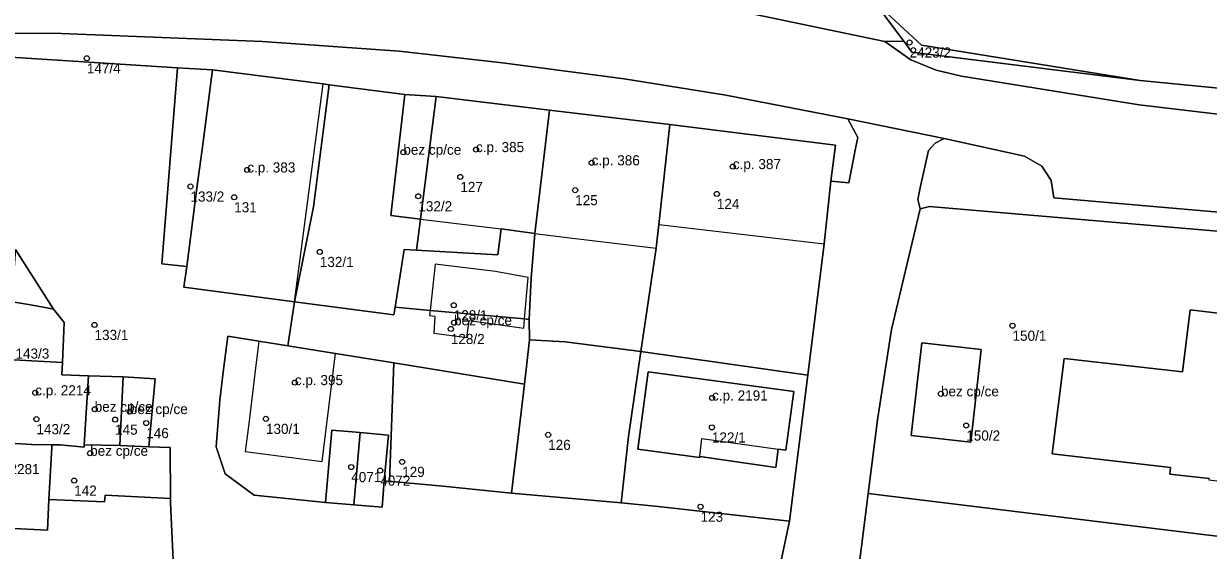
# Model space of a CAD drawing. Extents: x -878211 to -870363, y -1058464 to -1052522.
# Drawn here: x -874309.6 to -874192.6, y -1055893.9 to -1055841.9 of the extents above; entities that cross this region are included whole.
import ezdxf

# ---------------------------------------------------------------- set-up
doc = ezdxf.new("R2010")
doc.units = 0
for name, color, linetype in [('Vrstva 50', 7, 'Continuous'), ('Vrstva 51', 7, 'Continuous'), ('Vrstva 52', 7, 'Continuous')]:
    doc.layers.add(name, color=color, linetype=linetype)

msp = doc.modelspace()

# ---------------------------------------------------------------- linework, layer by layer
at = {"layer": 'Vrstva 50'}
for centre in [(-874222.07, -1055843.72994), (-874303.38, -1055845.28994), (-874272.1, -1055854.56994), (-874264.92, -1055854.30994), (-874253.49, -1055855.61994), (-874287.53, -1055856.31994), (-874239.54, -1055855.98994), (-874293.14, -1055857.95994), (-874266.47, -1055857.00994), (-874288.82, -1055859.01994), (-874270.62, -1055858.91994), (-874255.12, -1055858.31994), (-874241.12, -1055858.68994), (-874280.36, -1055864.41994), (-874267.12, -1055869.68994), (-874302.62, -1055871.62994), (-874267.41, -1055872.02994), (-874267.09, -1055871.41994), (-874211.9, -1055871.70994), (-874282.82, -1055877.32994), (-874308.48, -1055878.33994), (-874241.59, -1055878.84994), (-874218.97, -1055878.43994), (-874302.6, -1055879.95994), (-874299.13, -1055880.18994), (-874308.36, -1055880.93994), (-874300.59, -1055880.98994), (-874297.51, -1055881.32994), (-874285.68, -1055880.90994), (-874257.79, -1055882.48994), (-874241.61, -1055881.75994), (-874216.47, -1055881.56994), (-874303.05, -1055884.30994), (-874277.25, -1055885.66994), (-874274.38, -1055886.01994), (-874272.22, -1055885.15994), (-874304.63, -1055887.00994), (-874242.73, -1055889.58994)]:
    msp.add_circle(centre, 0.25, dxfattribs=at)
at = {"layer": 'Vrstva 51'}
for points in [[(-874189.45, -1055806.37), (-874201.9, -1055798.94), (-874208.95, -1055807.62), (-874203.65, -1055811.6), (-874207.74, -1055817.2), (-874205.39, -1055827.97), (-874206.44, -1055836.87), (-874207.93, -1055836.71), (-874208.19, -1055838.63), (-874209.23, -1055838.52), (-874210.31, -1055838.86), (-874211.99, -1055838.65), (-874212.86, -1055838.08), (-874220.66, -1055837.11), (-874225.65, -1055839.6), (-874220.89, -1055843.99), (-874199.27, -1055847.49), (-874190.86, -1055848.31)], [(-874017.45, -1055833.01), (-874086.59, -1055848.93), (-874091.07, -1055849.99), (-874118.08, -1055856.13), (-874126.28, -1055856.69), (-874133.86, -1055856.86), (-874136.87, -1055856.78), (-874148.02, -1055855.99), (-874199.37, -1055849.89), (-874216.93, -1055847.06), (-874219.46, -1055846.45), (-874221.94, -1055845.43), (-874224.52, -1055843.62), (-874242.82, -1055839.82), (-874244.88, -1055840.82), (-874246.66, -1055840.96), (-874247.29, -1055840.94), (-874258.13, -1055839.2), (-874272.7, -1055836.65), (-874281.42, -1055834.99), (-874291.35, -1055833.53), (-874299.21, -1055833.03), (-874312.79, -1055832.82)], [(-874242.82, -1055839.82), (-874224.52, -1055843.62), (-874222.65, -1055843.6), (-874225.65, -1055839.6)], [(-874317.18, -1055842.79), (-874305.93, -1055842.85), (-874286.03, -1055843.63), (-874272.53, -1055844.6), (-874262.31, -1055845.73), (-874250.28, -1055847.31), (-874240.24, -1055848.94), (-874228.18, -1055851.26), (-874218.64, -1055853.21), (-874210.73, -1055854.96), (-874209.01, -1055855.95), (-874208.08, -1055857.35), (-874207.8, -1055859.09), (-874163.52, -1055862.93)], [(-874311.98, -1055845.12), (-874294.41, -1055846.22), (-874290.97, -1055846.43), (-874280.01, -1055847.83), (-874279.44, -1055847.9), (-874271.96, -1055848.88), (-874268.86, -1055849.08), (-874257.67, -1055850.41), (-874245.76, -1055851.83), (-874229.38, -1055853.89), (-874229.86, -1055857.43), (-874228.08, -1055857.58), (-874227.37, -1055854.03), (-874227.18, -1055853.13), (-874228.18, -1055851.26), (-874240.24, -1055848.94), (-874250.28, -1055847.31), (-874262.31, -1055845.73), (-874272.53, -1055844.6), (-874286.03, -1055843.63), (-874305.93, -1055842.85), (-874317.18, -1055842.79)], [(-874190.86, -1055848.31), (-874199.27, -1055847.49), (-874221.84, -1055844.69), (-874222.65, -1055843.6), (-874224.52, -1055843.62), (-874221.94, -1055845.43), (-874219.46, -1055846.45), (-874216.93, -1055847.06), (-874199.37, -1055849.89), (-874148.02, -1055855.99)], [(-874235.31, -1055897.54), (-874233.95, -1055891.03), (-874246.92, -1055889.57), (-874250.56, -1055889.2), (-874261.4, -1055888.25), (-874268.21, -1055887.56), (-874273.22, -1055887.11), (-874273.48, -1055887.09), (-874273.98, -1055887.04), (-874274.21, -1055889.63), (-874277.01, -1055889.39), (-874279.81, -1055889.16), (-874286.83, -1055888.46), (-874289.71, -1055886.33), (-874290.61, -1055883.66), (-874290.24, -1055879.06), (-874289.86, -1055876.05), (-874289.44, -1055872.75), (-874286.37, -1055873.24), (-874283.52, -1055873.7), (-874282.85, -1055869.34), (-874293.78, -1055867.91), (-874293.51, -1055865.85), (-874295.97, -1055865.6), (-874294.41, -1055846.22), (-874311.98, -1055845.12)], [(-874228.83, -1055909.48), (-874226.18, -1055888.3), (-874225.23, -1055881.02), (-874223.86, -1055872.08), (-874221.01, -1055860.16), (-874221.26, -1055859.23), (-874221, -1055857.92), (-874220.21, -1055854.4), (-874219.54, -1055853.68), (-874218.64, -1055853.21), (-874228.18, -1055851.26), (-874227.18, -1055853.13), (-874227.37, -1055854.03), (-874228.08, -1055857.58), (-874229.86, -1055857.43), (-874230.52, -1055863.61), (-874232.14, -1055876.58), (-874233.95, -1055891.03), (-874235.31, -1055897.54)], [(-874163.52, -1055862.93), (-874207.8, -1055859.09), (-874208.08, -1055857.35), (-874209.01, -1055855.95), (-874210.73, -1055854.96), (-874218.64, -1055853.21), (-874219.54, -1055853.68), (-874220.21, -1055854.4), (-874221, -1055857.92), (-874221.26, -1055859.23), (-874221.01, -1055860.16), (-874220.11, -1055859.93), (-874169.37, -1055864.28)], [(-874169.37, -1055864.28), (-874220.11, -1055859.93), (-874221.01, -1055860.16), (-874223.86, -1055872.08), (-874225.23, -1055881.02), (-874226.18, -1055888.3), (-874173.12, -1055894.76)], [(-874310.44, -1055864.18), (-874306.68, -1055870.06), (-874305.61, -1055871.4), (-874305.79, -1055875.35), (-874305.84, -1055876.56), (-874303.2, -1055876.66), (-874299.8, -1055876.77), (-874296.64, -1055876.96), (-874297.24, -1055883.69), (-874295.14, -1055883.75), (-874295.1, -1055888.79), (-874295.1, -1055889.23), (-874294.73, -1055897.67)], [(-874192.47, -1055886.8), (-874196.34, -1055886.36), (-874196.27, -1055885.71), (-874207.97, -1055884.37), (-874206.81, -1055874.96), (-874195.1, -1055876.27), (-874194.34, -1055870.15), (-874171.71, -1055872.84)]]:
    msp.add_lwpolyline(points, dxfattribs=at)
for points in [[(-874221.84, -1055844.69), (-874199.27, -1055847.49), (-874220.89, -1055843.99), (-874225.65, -1055839.6), (-874222.65, -1055843.6)], [(-874290.97, -1055846.43), (-874294.41, -1055846.22), (-874295.97, -1055865.6), (-874293.51, -1055865.85), (-874292.5, -1055858.12), (-874291.99, -1055854.31)], [(-874282.85, -1055869.34), (-874280.98, -1055859.97), (-874279.44, -1055847.9), (-874280.01, -1055847.83), (-874290.97, -1055846.43), (-874291.99, -1055854.31), (-874292.5, -1055858.12), (-874293.51, -1055865.85), (-874293.78, -1055867.91)], [(-874272.92, -1055869.87), (-874272.02, -1055864.18), (-874270.79, -1055864.26), (-874270.4, -1055861.18), (-874273.35, -1055860.81), (-874271.96, -1055848.88), (-874279.44, -1055847.9), (-874280.98, -1055859.97), (-874282.85, -1055869.34), (-874273.03, -1055870.62)], [(-874271.96, -1055848.88), (-874273.35, -1055860.81), (-874270.4, -1055861.18), (-874268.86, -1055849.08)], [(-874262.77, -1055864.72), (-874262.43, -1055862.15), (-874259.12, -1055862.59), (-874257.67, -1055850.41), (-874268.86, -1055849.08), (-874270.4, -1055861.18), (-874270.79, -1055864.26)], [(-874248.62, -1055874.27), (-874247.13, -1055864.04), (-874246.84, -1055861.72), (-874245.76, -1055851.83), (-874257.67, -1055850.41), (-874259.12, -1055862.59), (-874259.47, -1055867), (-874259.68, -1055871.08), (-874259.63, -1055873.11), (-874256.12, -1055873.3)], [(-874229.38, -1055853.89), (-874245.76, -1055851.83), (-874246.84, -1055861.72), (-874247.13, -1055864.04), (-874248.62, -1055874.27), (-874232.14, -1055876.58), (-874230.52, -1055863.61), (-874229.86, -1055857.43)], [(-874260.12, -1055871.04), (-874259.68, -1055871.08), (-874259.47, -1055867), (-874259.12, -1055862.59), (-874262.43, -1055862.15), (-874262.77, -1055864.72), (-874270.79, -1055864.26), (-874272.02, -1055864.18), (-874272.92, -1055869.87), (-874269.44, -1055870.19)], [(-874308.39, -1055869.76), (-874306.68, -1055870.06), (-874310.44, -1055864.18), (-874310.6, -1055866.46), (-874317.09, -1055865.77), (-874317.61, -1055868.17), (-874313.97, -1055868.8), (-874311.28, -1055869.26)], [(-874314.75, -1055883.09), (-874314.58, -1055883.1), (-874314.09, -1055875.64), (-874311.25, -1055875.77), (-874311.22, -1055875.04), (-874305.79, -1055875.35), (-874305.61, -1055871.4), (-874306.68, -1055870.06), (-874308.39, -1055869.76), (-874311.28, -1055869.26), (-874313.97, -1055868.8), (-874314.13, -1055871.8), (-874314.38, -1055876.32)], [(-874259.63, -1055873.11), (-874259.68, -1055871.08), (-874260.12, -1055871.04), (-874269.44, -1055870.19), (-874272.92, -1055869.87), (-874273.03, -1055870.62), (-874282.85, -1055869.34), (-874283.52, -1055873.7), (-874278.79, -1055874.46), (-874273.05, -1055875.39), (-874260.14, -1055877.48)], [(-874170.7, -1055875.09), (-874171.96, -1055874.94), (-874171.71, -1055872.84), (-874194.34, -1055870.15), (-874195.1, -1055876.27), (-874206.81, -1055874.96), (-874207.97, -1055884.37), (-874196.27, -1055885.71), (-874196.34, -1055886.36), (-874192.47, -1055886.8), (-874192.49, -1055886.95), (-874189.32, -1055887.32), (-874189.29, -1055887.16), (-874185.47, -1055887.59), (-874185.4, -1055886.99), (-874173.6, -1055888.37), (-874173.26, -1055885.81), (-874172.05, -1055886.05)], [(-874278.79, -1055874.46), (-874283.52, -1055873.7), (-874286.37, -1055873.24), (-874289.44, -1055872.75), (-874289.86, -1055876.05), (-874290.24, -1055879.06), (-874290.61, -1055883.66), (-874289.71, -1055886.33), (-874286.83, -1055888.46), (-874279.81, -1055889.16), (-874279.16, -1055882.02), (-874276.37, -1055882.26), (-874273.58, -1055882.51), (-874273.98, -1055887.04), (-874273.48, -1055887.09), (-874273.05, -1055875.39)], [(-874259.63, -1055873.11), (-874260.14, -1055877.48), (-874261.4, -1055888.25), (-874250.56, -1055889.2), (-874249.84, -1055882.66), (-874248.62, -1055874.27), (-874256.12, -1055873.3)], [(-874139.46, -1055884.6), (-874139.01, -1055882.36), (-874138.82, -1055874.83), (-874141.48, -1055873.95), (-874141.67, -1055877.06), (-874171.15, -1055894.95), (-874173.12, -1055894.76), (-874226.18, -1055888.3), (-874228.83, -1055909.48), (-874223.75, -1055908.5), (-874164.5, -1055910.61), (-874165.41, -1055899.81), (-874164.91, -1055897.63), (-874163.05, -1055895.84), (-874142.6, -1055888.02), (-874140.22, -1055886.16)], [(-874220.86, -1055873.39), (-874214.99, -1055874.07), (-874216.03, -1055883.22), (-874221.9, -1055882.57)], [(-874220.86, -1055873.39), (-874221.9, -1055882.57), (-874216.03, -1055883.22), (-874214.99, -1055874.07)], [(-874309.35, -1055883.4), (-874308.84, -1055883.43), (-874306.83, -1055883.47), (-874305.98, -1055883.49), (-874303.65, -1055883.7), (-874303.64, -1055883.48), (-874303.2, -1055876.66), (-874305.84, -1055876.56), (-874305.79, -1055875.35), (-874311.22, -1055875.04), (-874311.25, -1055875.77), (-874314.09, -1055875.64), (-874314.58, -1055883.1), (-874312.16, -1055883.24)], [(-874268.21, -1055887.56), (-874261.4, -1055888.25), (-874260.14, -1055877.48), (-874273.05, -1055875.39), (-874273.48, -1055887.09), (-874273.22, -1055887.11)], [(-874249.84, -1055882.66), (-874250.56, -1055889.2), (-874246.92, -1055889.57), (-874233.95, -1055891.03), (-874232.14, -1055876.58), (-874248.62, -1055874.27)], [(-874242.82, -1055884.74), (-874248.94, -1055883.89), (-874247.91, -1055876.26), (-874233.52, -1055878.2), (-874234.3, -1055883.99), (-874235.06, -1055883.89), (-874235.28, -1055885.71), (-874242.81, -1055884.64)], [(-874242.82, -1055884.74), (-874242.81, -1055884.64), (-874235.28, -1055885.71), (-874235.06, -1055883.89), (-874234.3, -1055883.99), (-874233.52, -1055878.2), (-874247.91, -1055876.26), (-874248.94, -1055883.89)], [(-874303.2, -1055876.66), (-874303.64, -1055883.48), (-874300.12, -1055883.55), (-874299.8, -1055876.77)], [(-874299.8, -1055876.77), (-874300.12, -1055883.55), (-874297.24, -1055883.69), (-874296.64, -1055876.96)], [(-874307.12, -1055888.87), (-874307.28, -1055891.89), (-874319.28, -1055891.31), (-874318.82, -1055882.85), (-874318.92, -1055882.84), (-874328.16, -1055882.34), (-874330.34, -1055895.18), (-874294.73, -1055897.67), (-874295.1, -1055889.23), (-874295.1, -1055888.79), (-874301.56, -1055888.46), (-874301.62, -1055889.12)], [(-874277.01, -1055889.39), (-874276.37, -1055882.26), (-874279.16, -1055882.02), (-874279.81, -1055889.16)], [(-874273.58, -1055882.51), (-874276.37, -1055882.26), (-874277.01, -1055889.39), (-874274.21, -1055889.63), (-874273.98, -1055887.04)], [(-874314.58, -1055883.1), (-874314.75, -1055883.09), (-874318.82, -1055882.85), (-874319.28, -1055891.31), (-874307.28, -1055891.89), (-874307.12, -1055888.87), (-874306.84, -1055883.73), (-874306.83, -1055883.47), (-874308.84, -1055883.43), (-874309.35, -1055883.4), (-874312.16, -1055883.24)], [(-874306.83, -1055883.47), (-874306.84, -1055883.73), (-874307.12, -1055888.87), (-874301.62, -1055889.12), (-874301.56, -1055888.46), (-874295.1, -1055888.79), (-874295.14, -1055883.75), (-874297.24, -1055883.69), (-874300.12, -1055883.55), (-874303.64, -1055883.48), (-874303.65, -1055883.7), (-874305.98, -1055883.49)]]:
    msp.add_lwpolyline(points, close=True, dxfattribs=at)
at = {"layer": 'Vrstva 52'}
for points in [[(-874293.51, -1055865.85), (-874293.78, -1055867.91), (-874282.85, -1055869.34), (-874280.01, -1055847.83), (-874290.97, -1055846.43), (-874291.99, -1055854.31), (-874292.5, -1055858.12)], [(-874271.96, -1055848.88), (-874273.35, -1055860.81), (-874270.4, -1055861.18), (-874268.86, -1055849.08)], [(-874270.4, -1055861.18), (-874262.43, -1055862.15), (-874259.12, -1055862.59), (-874257.67, -1055850.41), (-874268.86, -1055849.08)], [(-874245.76, -1055851.83), (-874257.67, -1055850.41), (-874259.12, -1055862.59), (-874255.64, -1055863.02), (-874251.23, -1055863.57), (-874247.13, -1055864.04), (-874246.84, -1055861.72)], [(-874245.76, -1055851.83), (-874246.84, -1055861.72), (-874230.52, -1055863.61), (-874229.86, -1055857.43), (-874229.38, -1055853.89)], [(-874268.94, -1055865.62), (-874269.44, -1055870.19), (-874269.5, -1055870.69), (-874268.98, -1055870.76), (-874269.08, -1055872.45), (-874265.81, -1055872.86), (-874265.6, -1055871.18), (-874261.85, -1055871.72), (-874260.2, -1055871.96), (-874260.12, -1055871.04), (-874259.77, -1055866.95), (-874262.99, -1055866.35)], [(-874196.27, -1055885.71), (-874196.34, -1055886.36), (-874192.47, -1055886.8), (-874192.49, -1055886.95), (-874189.32, -1055887.32), (-874189.29, -1055887.16), (-874185.47, -1055887.59), (-874185.4, -1055886.99), (-874173.6, -1055888.37), (-874173.26, -1055885.81), (-874171.96, -1055874.94), (-874171.71, -1055872.84), (-874194.34, -1055870.15), (-874195.1, -1055876.27), (-874206.81, -1055874.96), (-874207.97, -1055884.37)], [(-874287.74, -1055884.13), (-874280.11, -1055885.12), (-874278.79, -1055874.46), (-874283.52, -1055873.7), (-874286.37, -1055873.24), (-874286.77, -1055876.44), (-874287.35, -1055881.14)], [(-874214.99, -1055874.07), (-874220.86, -1055873.39), (-874221.9, -1055882.57), (-874216.03, -1055883.22)], [(-874309.35, -1055883.4), (-874308.84, -1055883.43), (-874306.83, -1055883.47), (-874305.98, -1055883.49), (-874303.65, -1055883.7), (-874303.64, -1055883.48), (-874303.2, -1055876.66), (-874305.84, -1055876.56), (-874305.79, -1055875.35), (-874311.22, -1055875.04), (-874311.25, -1055875.77), (-874314.09, -1055875.64), (-874314.58, -1055883.1), (-874312.16, -1055883.24)], [(-874248.94, -1055883.89), (-874242.82, -1055884.74), (-874242.81, -1055884.64), (-874242.59, -1055882.86), (-874235.06, -1055883.89), (-874234.3, -1055883.99), (-874233.52, -1055878.2), (-874247.91, -1055876.26)], [(-874299.8, -1055876.77), (-874303.2, -1055876.66), (-874303.64, -1055883.48), (-874300.12, -1055883.55)], [(-874296.64, -1055876.96), (-874299.8, -1055876.77), (-874300.12, -1055883.55), (-874297.24, -1055883.69)], [(-874318.82, -1055882.85), (-874319.28, -1055891.31), (-874307.28, -1055891.89), (-874307.12, -1055888.87), (-874306.84, -1055883.73), (-874306.83, -1055883.47), (-874308.84, -1055883.43), (-874309.35, -1055883.4), (-874312.16, -1055883.24), (-874314.58, -1055883.1), (-874314.75, -1055883.09)], [(-874295.1, -1055888.79), (-874295.14, -1055883.75), (-874297.24, -1055883.69), (-874300.12, -1055883.55), (-874303.64, -1055883.48), (-874303.65, -1055883.7), (-874305.98, -1055883.49), (-874306.83, -1055883.47), (-874306.84, -1055883.73), (-874307.12, -1055888.87), (-874301.62, -1055889.12), (-874301.56, -1055888.46)]]:
    msp.add_lwpolyline(points, close=True, dxfattribs=at)

# ---------------------------------------------------------------- texts
at = {"layer": 'Vrstva 50'}
for s, p in [('2423/2', (-874222.07, -1055845.219)), ('147/4', (-874303.38, -1055846.779)), ('bez cp/ce', (-874272.1, -1055854.82)), ('c.p. 385', (-874264.92, -1055854.56)), ('c.p. 386', (-874253.49, -1055855.87)), ('c.p. 387', (-874239.54, -1055856.24)), ('c.p. 383', (-874287.53, -1055856.57)), ('127', (-874266.47, -1055858.499)), ('133/2', (-874293.14, -1055859.449)), ('125', (-874255.12, -1055859.809)), ('131', (-874288.82, -1055860.509)), ('132/2', (-874270.62, -1055860.409)), ('124', (-874241.12, -1055860.179)), ('132/1', (-874280.36, -1055865.909)), ('128/1', (-874267.12, -1055871.179)), ('bez cp/ce', (-874267.09, -1055871.669)), ('133/1', (-874302.62, -1055873.119)), ('128/2', (-874267.41, -1055873.519)), ('150/1', (-874211.9, -1055873.199)), ('143/3', (-874310.43, -1055874.959)), ('c.p. 395', (-874282.82, -1055877.58)), ('c.p. 2214', (-874308.48, -1055878.59)), ('bez cp/ce', (-874218.97, -1055878.69)), ('c.p. 2191', (-874241.59, -1055879.1)), ('bez cp/ce', (-874302.6, -1055880.21)), ('bez cp/ce', (-874299.13, -1055880.44)), ('143/2', (-874308.36, -1055882.429)), ('145', (-874300.59, -1055882.479)), ('146', (-874297.51, -1055882.819)), ('130/1', (-874285.68, -1055882.399)), ('122/1', (-874241.61, -1055883.249)), ('150/2', (-874216.47, -1055883.059)), ('bez cp/ce', (-874303.05, -1055884.56)), ('126', (-874257.79, -1055883.979)), ('c.p. 2281', (-874313.55, -1055886.37)), ('129', (-874272.22, -1055886.649)), ('4071', (-874277.25, -1055887.159)), ('4072', (-874274.38, -1055887.509)), ('142', (-874304.63, -1055888.499)), ('123', (-874242.73, -1055891.079))]:
    msp.add_text(s, height=0.999996, dxfattribs=at).set_placement(p)

doc.saveas('drawing.dxf')
